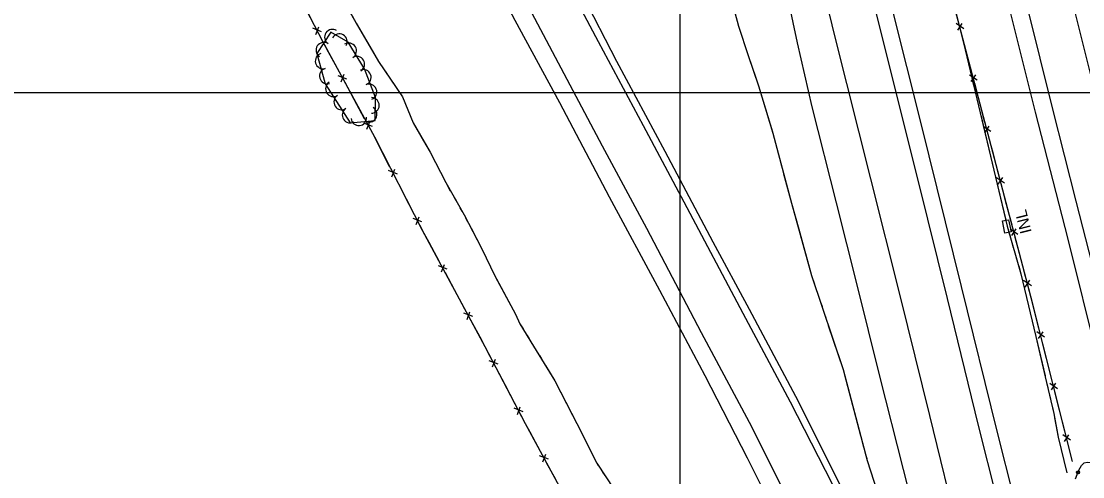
# Model space of a CAD drawing. Extents: x 353423 to 364002, y 127000 to 201942.
# Drawn here: x 361656 to 362210, y 127799 to 128037 of the extents above; entities that cross this region are included whole.
import ezdxf

# ---------------------------------------------------------------- set-up
doc = ezdxf.new("R2010")
doc.units = 0
for name, color, linetype in [('E_DTM_SlopeBottom', 7, 'Continuous'), ('E_DTM_SlopeTop', 7, 'Continuous'), ('E_FEN_Generic', 7, 'Continuous'), ('E_LAND_TreeLine', 7, 'Continuous'), ('E_MISCPROP', 7, 'Continuous'), ('E_STRUCT_WingWall', 7, 'Continuous')]:
    doc.layers.add(name, color=color, linetype=linetype)

msp = doc.modelspace()

# ---------------------------------------------------------------- linework, layer by layer
at = {"layer": 'E_DTM_SlopeBottom'}
for p, q in [((361812.86, 128031.59), (361808.25, 128033.42)), ((361809.89, 128030.24), (361811.43, 128034.21)), ((362147.94, 128033.08), (362143.89, 128035.84)), ((362144.78, 128032.42), (362147.13, 128035.92)), ((361826.14, 128006.92), (361821.48, 128008.65)), ((361823.19, 128005.52), (361824.65, 128009.51)), ((362154.99, 128006.29), (362150.93, 128009.04)), ((362151.83, 128005.63), (362154.17, 128009.12)), ((361839.51, 127982.26), (361834.86, 127984)), ((361836.56, 127980.86), (361838.02, 127984.86)), ((362162.04, 127979.5), (362157.98, 127982.25)), ((362158.88, 127978.84), (362161.22, 127982.33)), ((361852.46, 127957.34), (361847.85, 127959.18)), ((361849.48, 127956), (361851.03, 127959.97)), ((362169.09, 127952.71), (362165.03, 127955.46)), ((362165.93, 127952.05), (362168.27, 127955.54)), ((361865.28, 127932.4), (361860.67, 127934.23)), ((361862.3, 127931.06), (361863.85, 127935.02)), ((362176.14, 127925.92), (362172.08, 127928.67)), ((362172.98, 127925.26), (362175.32, 127928.75)), ((361878.49, 127907.69), (361873.85, 127909.44)), ((361875.54, 127906.3), (361877.02, 127910.29)), ((362183.18, 127899.12), (362179.13, 127901.88)), ((362180.03, 127898.47), (362182.37, 127901.96)), ((361891.79, 127883), (361887.15, 127884.75)), ((361888.84, 127881.6), (361890.32, 127885.6)), ((362190.05, 127872.27), (362186.03, 127875.07)), ((362186.89, 127871.65), (362189.27, 127875.11)), ((361904.99, 127858.23), (361900.37, 127860.03)), ((361902.03, 127856.87), (361903.55, 127860.84)), ((362196.82, 127845.4), (362192.79, 127848.2)), ((362193.65, 127844.78), (362196.03, 127848.25)), ((361918.02, 127833.39), (361913.39, 127835.19)), ((361915.05, 127832.03), (361916.57, 127836)), ((362203.58, 127818.54), (362199.56, 127821.34)), ((362200.42, 127817.92), (362202.8, 127821.38)), ((361931.29, 127808.71), (361926.64, 127810.45)), ((361928.35, 127807.31), (361929.81, 127811.3))]:
    msp.add_line(p, q, dxfattribs=at)
for points in [[(362204.61, 127807.4), (362183.91, 127889.57), (362162.21, 127972.03), (362135.31, 128074.29), (362117.23, 128143.84), (362097.81, 128218.81), (362075.51, 128303.93), (362049.99, 128397.31), (362026.3, 128484.96), (362004.52, 128560.48), (361998.85, 128577.99), (361979.91, 128637.99), (361961.78, 128691.09), (361940.13, 128750.32), (361909.61, 128829.25), (361882.73, 128895.26), (361865.25, 128935.3), (361840.31, 128990.83), (361818.4, 129039.68), (361786.48, 129105.96), (361754.35, 129168.94), (361730.24, 129215.18), (361708.22, 129255.44), (361687.49, 129293.14)], [(361944.83, 127780.04), (361919.34, 127827.1), (361898.32, 127867.19), (361865.56, 127928.02), (361840.62, 127976.54), (361813.53, 128026.49), (361796.36, 128059.68), (361783.49, 128084.28), (361756.58, 128135.12), (361742.28, 128164.25), (361712.7, 128219.8), (361706.49, 128232.96), (361684.42, 128271.83), (361625.43, 128379.04), (361550, 128501.29), (361514.91, 128551.78), (361477.46, 128604.84), (361449.08, 128644.15), (361399.1, 128721.33), (361380.09, 128773.41), (361348.68, 128861.19)], [(361808.8, 128035.63), (361803.56, 128045.76)], [(362149.08, 128021.95), (362146.56, 128031.52)], [(361816.56, 128020.9), (361813.53, 128026.49), (361811.84, 128029.75)], [(361821.99, 128010.88), (361816.56, 128020.9)], [(362151.95, 128011.06), (362149.08, 128021.95)], [(361829.93, 127996.25), (361825.15, 128005.06)], [(362156.13, 127995.16), (362153.61, 128004.73)], [(361835.37, 127986.23), (361829.93, 127996.25)], [(362158.99, 127984.27), (362156.13, 127995.16)], [(361843.19, 127971.53), (361840.62, 127976.54), (361838.53, 127980.4)], [(362163.17, 127968.37), (362162.21, 127972.03), (362160.66, 127977.94)], [(361848.4, 127961.4), (361843.19, 127971.53)], [(362166.04, 127957.48), (362163.17, 127968.37)], [(361856.02, 127946.59), (361851.43, 127955.5)], [(362170.23, 127941.58), (362167.71, 127951.15)], [(361861.23, 127936.45), (361856.02, 127946.59)], [(362173.09, 127930.69), (362170.23, 127941.58)], [(361868.96, 127921.71), (361865.56, 127928.02), (361864.26, 127930.56)], [(361874.36, 127911.67), (361868.96, 127921.71)], [(362177.28, 127914.79), (362174.76, 127924.36)], [(362180.14, 127903.9), (362177.28, 127914.79)], [(361882.26, 127897.01), (361877.51, 127905.84)], [(362184.31, 127887.99), (362183.91, 127889.57), (362181.81, 127897.57)], [(361887.66, 127886.97), (361882.26, 127897.01)], [(362187.06, 127877.07), (362184.31, 127887.99)], [(361895.56, 127872.31), (361890.8, 127881.14)], [(361900.91, 127862.25), (361898.32, 127867.19), (361895.56, 127872.31)], [(362191.08, 127861.13), (362188.66, 127870.73)], [(362193.82, 127850.21), (362191.08, 127861.13)], [(361908.64, 127847.5), (361903.98, 127856.38)], [(361913.93, 127837.41), (361908.64, 127847.5)], [(362197.84, 127834.26), (362195.42, 127843.86)], [(361921.73, 127822.7), (361919.34, 127827.1), (361917.01, 127831.54)], [(362200.59, 127823.35), (362197.84, 127834.26)], [(361927.15, 127812.67), (361921.73, 127822.7)], [(362204.61, 127807.4), (362202.19, 127817)], [(361935.09, 127798.03), (361930.31, 127806.85)]]:
    msp.add_lwpolyline(points, dxfattribs=at)
msp.add_lwpolyline([(362169.38, 127926.57), (362168.08, 127932.92), (362171.3, 127933.57), (362172.6, 127927.22)], close=True, dxfattribs=at)
at = {"layer": 'E_DTM_SlopeTop'}
for points in [[(362218.34, 127992.39), (362196.13, 128081.68), (362176.57, 128160.87), (362162.15, 128218.31), (362146.05, 128281.65), (362127.59, 128352.82), (362111.91, 128411.56), (362092.25, 128481.81), (362075.08, 128540.01), (362056.4, 128598.71), (362038.79, 128651.66), (362021.12, 128702.26), (361999.41, 128761.22), (361979.57, 128811.98), (361958.29, 128863.63), (361936.68, 128915.7), (361912.78, 128970.46), (361886.26, 129027.26)], [(362183.03, 127752.98), (362165.42, 127823.24), (362146.75, 127898.82), (362125.73, 127983.69), (362103.21, 128073.08), (362082.86, 128154.56), (362068.05, 128214.01), (362054.63, 128264.77), (362045.41, 128295.47), (362036.48, 128326.1), (362020.03, 128383.64), (362006.39, 128434.6), (361990.99, 128491.46), (361968.3, 128566.73), (361945.34, 128638.56), (361930.65, 128681.57), (361913.66, 128730.07), (361900.27, 128765.86), (361882.76, 128812.99), (361863.21, 128862.28), (361843.64, 128910.14), (361815.02, 128976.58), (361794.77, 129021.23)], [(362213.36, 127499.38), (362181.32, 127626.78), (362161.72, 127704.48), (362145.67, 127768.24), (362130.29, 127831.43), (362114.83, 127893.38), (362099.46, 127954.81), (362080.71, 128029.42), (362060.68, 128112.08), (362041.03, 128191.06), (362025.12, 128255.61), (362009.2, 128316.48), (361993.37, 128377.95), (361983.36, 128416.15), (361965.4, 128481.36), (361942.93, 128556.66), (361920.14, 128628), (361900.6, 128685.51), (361876.59, 128752.15), (361856.16, 128806.29), (361823.66, 128886.96), (361789.69, 128966.2), (361770.78, 129008.39)], [(362242.46, 127479.5), (362212.32, 127600.03), (362192.55, 127677.03), (362174.72, 127750.39), (362155.56, 127826.22), (362139.47, 127892.39), (362124.1, 127954.15), (362107.18, 128021.4), (362083.5, 128117.26), (362065.27, 128192.51), (362039.09, 128294.93), (362007.13, 128419.6), (361987.58, 128490.18), (361965.39, 128564.32), (361949.96, 128613.11), (361928.85, 128676.38), (361908.85, 128733.26), (361886.38, 128793.04), (361860.05, 128860.65), (361830.57, 128932.61), (361797.13, 129007.43)], [(362306.82, 127501.81), (362272.46, 127642.02), (362253.36, 127718.15), (362237.11, 127784.36), (362217.92, 127861.21), (362202.38, 127923.46), (362185.34, 127989.74), (362165.29, 128069.8), (362142.52, 128162.86), (362122.2, 128245.55), (362093.09, 128360.53), (362068.17, 128453.81), (362054.88, 128503.33), (362043.46, 128543.58), (362036.29, 128568.96), (362026.53, 128600.5), (362015.49, 128635.47), (361996.52, 128689.52), (361978.48, 128738.95), (361954.64, 128800.32), (361930.11, 128861.39), (361909.42, 128910.29), (361890.21, 128953.79), (361874.92, 128987.28)], [(362250.81, 127766.73), (362231.53, 127845.06), (362221.85, 127883.67), (362206.56, 127943.28), (362194.39, 127991.18), (362174.51, 128071.12), (362151, 128164.32), (362136.97, 128222.4), (362121, 128285.03), (362102.22, 128358.01), (362085.12, 128420.48), (362074.01, 128461.68), (362061.56, 128504.5), (362049.49, 128543.95), (362030.9, 128602.01), (362012.3, 128655.63), (361999.28, 128692.85), (361978.85, 128748.35), (361958.82, 128800.24), (361939.16, 128848.72), (361914.6, 128906.51), (361880.96, 128982.02)], [(362072.21, 127756.14), (362036.08, 127827.78), (362011.15, 127874.52), (361982.51, 127928.92), (361959.52, 127972), (361924.14, 128038.43), (361902.66, 128078.95), (361867.79, 128144.26), (361841.55, 128193.59), (361813.84, 128245.51), (361782.8, 128304.05), (361745.51, 128374.08), (361708.91, 128442.64), (361686.83, 128484.36)], [(361714.46, 128483.87), (361737.96, 128439.02), (361766.76, 128384.89), (361793.39, 128335.13), (361821.11, 128282.55), (361849.1, 128230.24), (361889.07, 128155.26), (361923.39, 128090.23), (361957.19, 128026.51), (361980.66, 127982.68), (362001.84, 127942.88), (362032.7, 127884.74), (362057.27, 127838.63), (362082.93, 127788.62)], [(361957.99, 128476.2), (361971.95, 128427.11), (361984.35, 128379.89), (361995.87, 128334.47), (362002.61, 128306.59), (362009.24, 128278.76), (362013.73, 128259.28), (362019.91, 128226.59), (362027.57, 128186.93), (362035.9, 128145.94), (362046.76, 128092.96), (362060.94, 128025.75), (362068.73, 127992.41), (362081.31, 127942.42), (362092.06, 127899.6), (362104.04, 127851.9), (362116.3, 127803.37), (362127.54, 127758.53)], [(362085.45, 127791.2), (362060.31, 127841.4), (362036.19, 127886.81), (362017.19, 127921.89), (361992.07, 127969.15), (361966.97, 128016.02), (361949.07, 128051.11), (361927.05, 128092.81), (361908.17, 128128.2), (361891.61, 128157.73), (361871.04, 128195.91), (361848.68, 128237.8), (361829.55, 128274.36), (361812.32, 128307.9), (361788.09, 128352.14), (361766.68, 128392.72), (361744.5, 128434.14), (361723.89, 128473.01)], [(362063.7, 127752.24), (362035.15, 127809.2), (362012.93, 127852.11), (361989.31, 127896.71), (361963.17, 127945.26), (361937.13, 127994.48), (361913.89, 128037.49), (361876.37, 128108.34), (361853.21, 128152.82), (361822.62, 128211.51), (361799.21, 128255.99), (361775.26, 128300.31), (361754.05, 128339.21), (361720.36, 128403.93), (361696.83, 128448.2)]]:
    msp.add_lwpolyline(points, dxfattribs=at)
at = {"layer": 'E_FEN_Generic'}
msp.add_lwpolyline([(361826.76, 128026.25), (361817.72, 128031.43), (361810.38, 128020.22), (361814.81, 128004.52), (361827.73, 127984.16), (361840.93, 127985.36), (361841.09, 127997.29), (361835.31, 128012.18), (361826.76, 128026.25)], dxfattribs=at)
for centre, start, end in [((361818.53, 128028.79), 56.7906, 236.7753), ((361822.18, 128026.42), 330.1748, 150.1595), ((361814.08, 128021.99), 56.7906, 236.7753), ((361827.05, 128021.67), 301.2782, 121.2629), ((361813.68, 128016.35), 105.7615, 285.7462), ((361831.27, 128014.73), 301.2782, 121.2629), ((361815.88, 128008.54), 105.7615, 285.7462), ((361834.72, 128007.82), 291.2327, 111.2174), ((361819.04, 128001.82), 122.4145, 302.3992), ((361837.66, 128000.25), 291.2327, 111.2174), ((361823.39, 127994.96), 122.4145, 302.3992), ((361838.91, 127993.19), 269.2344, 89.219), ((361837.75, 127988.56), 238.386, 58.3706), ((361827.75, 127988.1), 122.4145, 302.3992), ((361832.32, 127986.71), 185.2213, 5.206)]:
    msp.add_arc(centre, 4.06, start, end, dxfattribs=at)
at = {"layer": 'E_LAND_TreeLine'}
for p, q in [((362000, 127000), (362000, 129500)), ((360500, 128000), (363500, 128000))]:
    msp.add_line(p, q, dxfattribs=at)
at = {"layer": 'E_MISCPROP'}
msp.add_lwpolyline([(362206.24, 127798.43), (362207.95, 127802.93), (362209.27, 127805.43), (362210.75, 127806.73), (362212.24, 127807.07), (362214.3, 127806.87), (362215.18, 127806.06), (362216.18, 127804.58), (362217.09, 127802.76), (362237.03, 127721.24)], dxfattribs=at)
msp.add_lwpolyline([(362206.24, 127798.43), (362207.95, 127802.93), (362209.27, 127805.43), (362210.75, 127806.73), (362212.24, 127807.07), (362214.3, 127806.87), (362215.18, 127806.06), (362216.18, 127804.58), (362217.09, 127802.76), (362237.03, 127721.24)], dxfattribs=at)
for radius in [0.786, 0.396]:
    msp.add_circle((362207.54, 127801.84), radius, dxfattribs=at)
at = {"layer": 'E_STRUCT_WingWall'}
for points in [[(361829.18, 129024.73), (361854.96, 128967.08), (361880.53, 128909.05), (361912.91, 128829.76), (361944.88, 128747.76), (361959.97, 128698.79), (361973.39, 128664.55), (361990.99, 128613.13), (362008.76, 128559.17), (362024.59, 128505.79), (362042.94, 128438.41), (362058.22, 128381.31), (362080.17, 128296.54), (362107.45, 128188.21), (362148.67, 128022.17), (362170.55, 127930.13), (362177.68, 127905.42), (362185.52, 127872.59), (362190.46, 127851.61), (362194.89, 127832.47), (362197.23, 127820.21), (362201.62, 127801.55)], [(362109.64, 127770.6), (362097.72, 127807.88), (362085.11, 127855.19), (362068.7, 127904.38), (362058.26, 127942.02), (362048.46, 127978.53), (362041.05, 128003.17), (362035.62, 128019.01), (362030.65, 128034.35), (362026.17, 128050.74), (362022.79, 128065.64), (362016.28, 128089.84), (362010.79, 128109.35), (361994.67, 128183.44), (361979.34, 128243.75), (361959.86, 128327.78), (361938.67, 128393.15), (361926.4, 128439.16), (361912.99, 128466.65), (361905.32, 128483.31)], [(361819.49, 128056.79), (361830.98, 128036.07), (361842.63, 128016.07), (361855.12, 127997.74), (361860.65, 127984.12), (361869.6, 127968.86), (361877.65, 127952.91), (361887.22, 127936.1), (361896.28, 127918.75), (361903.5, 127904.02), (361914.14, 127884.37), (361916.33, 127879.34), (361923.51, 127867.62), (361934.67, 127849.51), (361946.13, 127827.22), (361956.42, 127806.51), (361965.62, 127792.8)], [(361825.86, 128045.32), (361830.98, 128036.07), (361840.53, 128019.68)], [(362039.42, 128007.9), (362035.62, 128019.01), (362030.65, 128034.35), (362030.11, 128036.32)], [(362144.65, 128038.38), (362148.67, 128022.17), (362151.62, 128009.77)], [(361842.57, 128016.17), (361842.63, 128016.07), (361843.72, 128014.48)], [(361846.01, 128011.11), (361847.16, 128009.43)], [(361849.45, 128006.06), (361850.6, 128004.38)], [(362048.23, 127979.31), (362041.05, 128003.17), (362039.42, 128007.9)], [(362152.56, 128005.82), (362153.03, 128003.85)], [(361852.89, 128001.01), (361855.12, 127997.74), (361860.65, 127984.12), (361866.15, 127974.74)], [(362153.97, 127999.9), (362154.43, 127997.92)], [(362155.37, 127993.97), (362155.84, 127991.99)], [(362156.78, 127988.04), (362163.59, 127959.4)], [(362049.85, 127973.34), (362049.32, 127975.34)], [(361866.15, 127974.74), (361869.6, 127968.86), (361877.65, 127952.91), (361880.05, 127948.69)], [(362051.46, 127967.37), (362050.92, 127969.36)], [(362053.06, 127961.39), (362052.53, 127963.38)], [(362163.59, 127959.4), (362169.8, 127933.27)], [(362062, 127928.54), (362058.26, 127942.02), (362054.13, 127957.4)], [(361882.07, 127945.15), (361883.08, 127943.38)], [(361885.09, 127939.84), (361886.1, 127938.07)], [(361888.05, 127934.5), (361889, 127932.7)], [(361890.88, 127929.09), (361896.28, 127918.75), (361903.5, 127904.02), (361904.2, 127902.73)], [(362070.23, 127899.79), (362068.7, 127904.38), (362062, 127928.54)], [(362171.49, 127926.85), (362172.06, 127924.9)], [(362173.18, 127921.01), (362173.74, 127919.06)], [(362174.87, 127915.16), (362175.43, 127913.21)], [(362176.56, 127909.31), (362177.68, 127905.42), (362183.58, 127880.73)], [(361904.2, 127902.73), (361914.14, 127884.37), (361916.33, 127879.34), (361917.99, 127876.64)], [(362072.19, 127893.92), (362071.54, 127895.88)], [(362074.15, 127888.05), (362073.49, 127890.01)], [(362076.11, 127882.18), (362075.45, 127884.14)], [(362086.55, 127849.8), (362085.11, 127855.19), (362077.41, 127878.27)], [(362183.58, 127880.73), (362185.52, 127872.59), (362190.35, 127852.08)], [(361920.11, 127873.16), (361921.18, 127871.43)], [(361923.31, 127867.95), (361923.51, 127867.62), (361924.38, 127866.22)], [(361926.51, 127862.75), (361927.58, 127861.02)], [(361929.72, 127857.55), (361934.67, 127849.51), (361943.86, 127831.64)], [(362094.26, 127820.89), (362086.55, 127849.8)], [(362191.27, 127848.12), (362191.72, 127846.14)], [(362192.64, 127842.19), (362193.1, 127840.21)], [(361943.86, 127831.64), (361946.13, 127827.22), (361956.42, 127806.51), (361957.22, 127805.32)], [(362194.02, 127836.25), (362194.48, 127834.28)], [(362195.31, 127830.3), (362197.23, 127820.21), (362201.62, 127801.55)], [(362095.85, 127814.91), (362095.32, 127816.91)], [(362097.44, 127808.93), (362096.91, 127810.93)], [(362099.28, 127803.02), (362098.65, 127804.99)], [(361959.49, 127801.93), (361960.62, 127800.24)]]:
    msp.add_lwpolyline(points, dxfattribs=at)

# ---------------------------------------------------------------- texts
at = {"layer": 'E_DTM_SlopeBottom'}
msp.add_text('INL', height=6, rotation=104.0472, dxfattribs=at).set_placement((362183.4, 127927.17))

doc.saveas('drawing.dxf')
